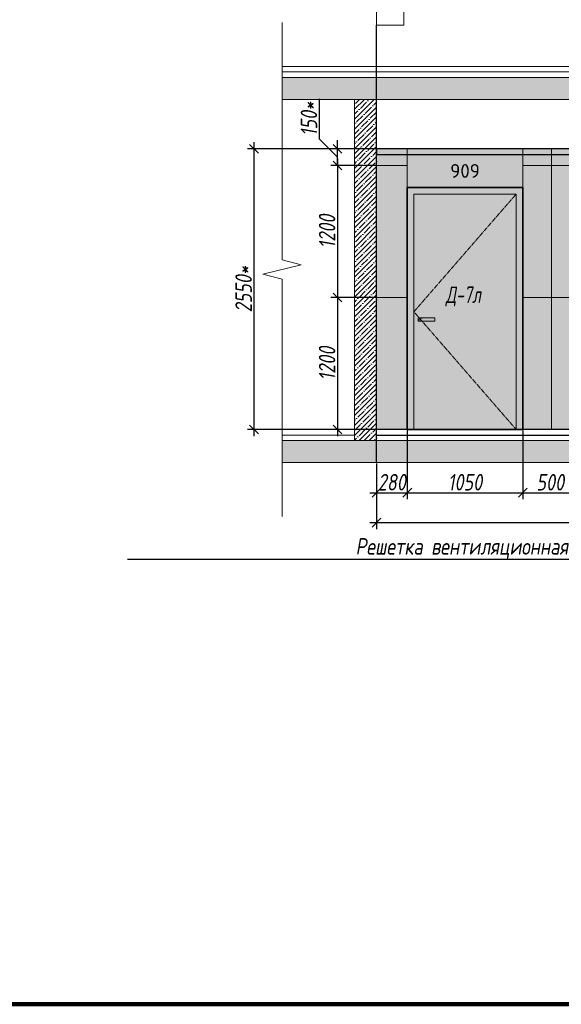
# Model space of a CAD drawing. Header units: millimetres. Extents: x -26897837 to 7466349, y -86687 to 22351.
# Tile 325 of 483: x 150163 to 155086, y -10017 to -1068. Entities that reach past the tile are written whole.
import ezdxf
from ezdxf import colors
from ezdxf.entities.mleader import LeaderData, LeaderLine
from ezdxf.math import Vec2, Vec3

# ---------------------------------------------------------------- set-up
doc = ezdxf.new("R2010")
doc.units = ezdxf.units.MM
doc.linetypes.add('( Hidden )', pattern=[0.375, 0.25, -0.125])
doc.linetypes.add('DASHDOT', pattern=[25.4, 12.7, -6.35, 0, -6.35])
doc.layers.get('Defpoints').update_dxf_attribs({"color": 31})
for name, color, linetype, lineweight in [('A-DETL-GENF', 7, 'Continuous', 5), ('dim_pot', 183, 'Continuous', 9), ('meb', 26, 'Continuous', 15), ('nadpisi_v_tablice', 7, 'Continuous', 9), ('Двери', 7, 'Continuous', 5), ('Отделка стен', 253, 'Continuous', 0)]:
    doc.layers.add(name, color=color, linetype=linetype, lineweight=lineweight)
doc.layers.add('dim_razv', color=7, linetype='DASHDOT', lineweight=9, true_color=0x285228)
doc.styles.add('fl_iso paper', font='isocpeur.ttf', dxfattribs={"width": 0.8, "oblique": 10})
doc.styles.add('GODT type AU', font='isocpeur.ttf')
doc.styles.add('In tre', font='isocpeur.ttf', dxfattribs={"width": 0.8, "oblique": 10})
doc.dimstyles.new('In tre 1_50', dxfattribs={"dimtxt": 150, "dimasz": 80, "dimexe": 60, "dimexo": 10, "dimgap": 20, "dimtad": 1, "dimdec": 0, "dimrnd": 5, "dimzin": 0, "dimdsep": 46, "dimtxsty": 'fl_iso paper', "dimblk": 'OBLIQUE', "dimcen": 0, "dimdle": 60, "dimadec": 0, "dimazin": 0, "dimtfac": 1, "dimtdec": 0, "dimtofl": 0, "dimtmove": 1, "dimatfit": 1, "dimfxl": 40, "dimtolj": 1, "dimtzin": 0, "dimarcsym": 1})

# ---------------------------------------------------------------- blocks, each defined once
blk = doc.blocks.new('*U38')
at = {"color": 0, "linetype": 'ByBlock', "lineweight": -2}
for p, q in [((0, 0), (-6, 0)), ((80.34, 0), (0, 0)), ((167.69, 0), (87.34, 0)), ((167.69, 0), (173.69, 0))]:
    blk.add_line(p, q, dxfattribs=at)
blk.add_lwpolyline([(87.34, 0), (85.59, -7), (82.09, 7), (80.34, 0)], dxfattribs=at)
blk = doc.blocks.new('_Oblique')
at = {"color": 0, "linetype": 'ByBlock', "lineweight": -2}
blk.add_line((-0.5, -0.5), (0.5, 0.5), dxfattribs=at)
blk = doc.blocks.new('*D39')
at = {"layer": 'Defpoints', "color": 0, "linetype": 'ByBlock', "transparency": 16777216}
for p in [(153406, -2392.9), (153051.9, -3592.9), (153406, -3592.9)]:
    blk.add_point(p, dxfattribs=at)
at = {"layer": 'dim_razv', "color": 0, "linetype": 'ByBlock', "lineweight": -2, "transparency": 16777216}
for p, q in [((153396, -2392.9), (152991.9, -2392.9)), ((153051.9, -2332.9), (153051.9, -3652.9)), ((153396, -3592.9), (152991.9, -3592.9))]:
    blk.add_line(p, q, dxfattribs=at)
at = {"layer": 'dim_razv', "color": 0, "linetype": 'ByBlock', "lineweight": -2, "transparency": 16777216, "xscale": 80, "yscale": 80, "zscale": 80}
for p, rotation in [((153051.9, -2392.9), 90), ((153051.9, -3592.9), 270)]:
    blk.add_blockref('_Oblique', p, dxfattribs=dict(at, rotation=rotation))
at = {"layer": 'dim_razv', "color": 0, "linetype": 'ByBlock', "transparency": 16777216, "insert": (152956.9, -2992.9), "char_height": 150, "attachment_point": 5, "rotation": 90, "style": 'fl_iso paper'}
blk.add_mtext('\\A1;1200', dxfattribs=at)
blk = doc.blocks.new('*D40')
at = {"layer": 'Defpoints', "color": 0, "linetype": 'ByBlock', "transparency": 16777216}
for p in [(153406, -3592.9), (153051.9, -4792.9), (153406, -4792.9)]:
    blk.add_point(p, dxfattribs=at)
at = {"layer": 'dim_razv', "color": 0, "linetype": 'ByBlock', "lineweight": -2, "transparency": 16777216}
for p, q in [((153051.9, -3532.9), (153051.9, -4852.9)), ((153396, -3592.9), (152991.9, -3592.9)), ((153396, -4792.9), (152991.9, -4792.9))]:
    blk.add_line(p, q, dxfattribs=at)
at = {"layer": 'dim_razv', "color": 0, "linetype": 'ByBlock', "lineweight": -2, "transparency": 16777216, "xscale": 80, "yscale": 80, "zscale": 80}
for p, rotation in [((153051.9, -3592.9), 90), ((153051.9, -4792.9), 270)]:
    blk.add_blockref('_Oblique', p, dxfattribs=dict(at, rotation=rotation))
at = {"layer": 'dim_razv', "color": 0, "linetype": 'ByBlock', "transparency": 16777216, "insert": (152956.9, -4192.9), "char_height": 150, "attachment_point": 5, "rotation": 90, "style": 'fl_iso paper'}
blk.add_mtext('\\A1;1200', dxfattribs=at)
blk = doc.blocks.new('*D121')
at = {"layer": 'Defpoints', "color": 0, "linetype": 'ByBlock', "transparency": 16777216}
for p in [(152293.1, -2242.9), (153406, -2242.9), (153194, -4792.9)]:
    blk.add_point(p, dxfattribs=at)
at = {"layer": 'dim_razv', "color": 0, "linetype": 'ByBlock', "lineweight": -2, "transparency": 16777216}
for p, q in [((152293.1, -4852.9), (152293.1, -2182.9)), ((153396, -2242.9), (152233.1, -2242.9)), ((153184, -4792.9), (152233.1, -4792.9))]:
    blk.add_line(p, q, dxfattribs=at)
at = {"layer": 'dim_razv', "color": 0, "linetype": 'ByBlock', "lineweight": -2, "transparency": 16777216, "xscale": 80, "yscale": 80, "zscale": 80}
for p, rotation in [((152293.1, -2242.9), 90), ((152293.1, -4792.9), 270)]:
    blk.add_blockref('_Oblique', p, dxfattribs=dict(at, rotation=rotation))
at = {"layer": 'dim_razv', "color": 0, "linetype": 'ByBlock', "transparency": 16777216, "insert": (152198.1, -3517.9), "char_height": 150, "attachment_point": 5, "rotation": 90, "style": 'fl_iso paper'}
blk.add_mtext('\\A1;2550*', dxfattribs=at)
blk = doc.blocks.new('*D122')
at = {"layer": 'Defpoints', "color": 0, "linetype": 'ByBlock', "transparency": 16777216}
for p in [(153406, -5092.9), (175256, -5092.9), (175256, -5639.1)]:
    blk.add_point(p, dxfattribs=at)
at = {"layer": 'dim_razv', "color": 0, "linetype": 'ByBlock', "lineweight": -2, "transparency": 16777216}
for p, q in [((153406, -5102.9), (153406, -5699.1)), ((175256, -5102.9), (175256, -5699.1)), ((153346, -5639.1), (175316, -5639.1))]:
    blk.add_line(p, q, dxfattribs=at)
at = {"layer": 'dim_razv', "color": 0, "linetype": 'ByBlock', "lineweight": -2, "transparency": 16777216, "xscale": 80, "yscale": 80, "zscale": 80, "rotation": 180}
blk.add_blockref('_Oblique', (153406, -5639.1), dxfattribs=at)
at = {"layer": 'dim_razv', "color": 0, "linetype": 'ByBlock', "lineweight": -2, "transparency": 16777216, "xscale": 80, "yscale": 80, "zscale": 80}
blk.add_blockref('_Oblique', (175256, -5639.1), dxfattribs=at)
at = {"layer": 'dim_razv', "color": 0, "linetype": 'ByBlock', "transparency": 16777216, "insert": (164331, -5544.1), "char_height": 150, "attachment_point": 5, "style": 'fl_iso paper'}
blk.add_mtext('\\A1;21850', dxfattribs=at)
blk = doc.blocks.new('*D164')
at = {"layer": 'Defpoints', "color": 0, "linetype": 'ByBlock', "transparency": 16777216}
for p in [(153686, -4792.9), (153406, -5092.9), (153686, -5367.1)]:
    blk.add_point(p, dxfattribs=at)
at = {"layer": 'dim_razv', "color": 0, "linetype": 'ByBlock', "lineweight": -2, "transparency": 16777216}
for p, q in [((153686, -4802.9), (153686, -5427.1)), ((153406, -5102.9), (153406, -5427.1)), ((153346, -5367.1), (153746, -5367.1))]:
    blk.add_line(p, q, dxfattribs=at)
at = {"layer": 'dim_razv', "color": 0, "linetype": 'ByBlock', "lineweight": -2, "transparency": 16777216, "xscale": 80, "yscale": 80, "zscale": 80, "rotation": 180}
blk.add_blockref('_Oblique', (153406, -5367.1), dxfattribs=at)
at = {"layer": 'dim_razv', "color": 0, "linetype": 'ByBlock', "lineweight": -2, "transparency": 16777216, "xscale": 80, "yscale": 80, "zscale": 80}
blk.add_blockref('_Oblique', (153686, -5367.1), dxfattribs=at)
at = {"layer": 'dim_razv', "color": 0, "linetype": 'ByBlock', "transparency": 16777216, "insert": (153546, -5272.1), "char_height": 150, "attachment_point": 5, "style": 'fl_iso paper'}
blk.add_mtext('\\A1;280', dxfattribs=at)
blk = doc.blocks.new('*D165')
at = {"layer": 'Defpoints', "color": 0, "linetype": 'ByBlock', "transparency": 16777216}
for p in [(153686, -4792.9), (154736, -4792.9), (154736, -5367.1)]:
    blk.add_point(p, dxfattribs=at)
at = {"layer": 'dim_razv', "color": 0, "linetype": 'ByBlock', "lineweight": -2, "transparency": 16777216}
for p, q in [((153686, -4802.9), (153686, -5427.1)), ((154736, -4802.9), (154736, -5427.1)), ((153626, -5367.1), (154796, -5367.1))]:
    blk.add_line(p, q, dxfattribs=at)
at = {"layer": 'dim_razv', "color": 0, "linetype": 'ByBlock', "lineweight": -2, "transparency": 16777216, "xscale": 80, "yscale": 80, "zscale": 80, "rotation": 180}
blk.add_blockref('_Oblique', (153686, -5367.1), dxfattribs=at)
at = {"layer": 'dim_razv', "color": 0, "linetype": 'ByBlock', "lineweight": -2, "transparency": 16777216, "xscale": 80, "yscale": 80, "zscale": 80}
blk.add_blockref('_Oblique', (154736, -5367.1), dxfattribs=at)
at = {"layer": 'dim_razv', "color": 0, "linetype": 'ByBlock', "transparency": 16777216, "insert": (154211, -5272.1), "char_height": 150, "attachment_point": 5, "style": 'fl_iso paper'}
blk.add_mtext('\\A1;1050', dxfattribs=at)
blk = doc.blocks.new('*D166')
at = {"layer": 'Defpoints', "color": 0, "linetype": 'ByBlock', "transparency": 16777216}
for p in [(154736, -4792.9), (155236, -4792.9), (155236, -5367.1)]:
    blk.add_point(p, dxfattribs=at)
at = {"layer": 'dim_razv', "color": 0, "linetype": 'ByBlock', "lineweight": -2, "transparency": 16777216}
for p, q in [((154736, -4802.9), (154736, -5427.1)), ((155236, -4802.9), (155236, -5427.1)), ((154676, -5367.1), (155296, -5367.1))]:
    blk.add_line(p, q, dxfattribs=at)
at = {"layer": 'dim_razv', "color": 0, "linetype": 'ByBlock', "lineweight": -2, "transparency": 16777216, "xscale": 80, "yscale": 80, "zscale": 80, "rotation": 180}
blk.add_blockref('_Oblique', (154736, -5367.1), dxfattribs=at)
at = {"layer": 'dim_razv', "color": 0, "linetype": 'ByBlock', "lineweight": -2, "transparency": 16777216, "xscale": 80, "yscale": 80, "zscale": 80}
blk.add_blockref('_Oblique', (155236, -5367.1), dxfattribs=at)
at = {"layer": 'dim_razv', "color": 0, "linetype": 'ByBlock', "transparency": 16777216, "insert": (154986, -5272.1), "char_height": 150, "attachment_point": 5, "style": 'fl_iso paper'}
blk.add_mtext('\\A1;500', dxfattribs=at)
blk = doc.blocks.new('*D222')
at = {"layer": 'Defpoints', "color": 0, "linetype": 'ByBlock', "transparency": 16777216}
for p in [(153051.9, -2242.9), (153406, -2242.9), (153396, -2392.9)]:
    blk.add_point(p, dxfattribs=at)
at = {"layer": 'dim_razv', "color": 0, "linetype": 'ByBlock', "lineweight": -2, "transparency": 16777216}
for p, q in [((152886.9, -2153.2), (152886.9, -1788.2)), ((153051.9, -2317.9), (152886.9, -2153.2)), ((153051.9, -2242.9), (153051.9, -2162.9)), ((153396, -2242.9), (152991.9, -2242.9)), ((153051.9, -2392.9), (153051.9, -2242.9)), ((153386, -2392.9), (152991.9, -2392.9)), ((153051.9, -2392.9), (153051.9, -2472.9))]:
    blk.add_line(p, q, dxfattribs=at)
at = {"layer": 'dim_razv', "color": 0, "linetype": 'ByBlock', "lineweight": -2, "transparency": 16777216, "xscale": 80, "yscale": 80, "zscale": 80}
for p, rotation in [((153051.9, -2242.9), 270), ((153051.9, -2392.9), 90)]:
    blk.add_blockref('_Oblique', p, dxfattribs=dict(at, rotation=rotation))
at = {"layer": 'dim_razv', "color": 0, "linetype": 'ByBlock', "transparency": 16777216, "insert": (152791.9, -1970.7), "char_height": 150, "attachment_point": 5, "rotation": 90, "style": 'fl_iso paper'}
blk.add_mtext('\\A1;150*', dxfattribs=at)

msp = doc.modelspace()

# ---------------------------------------------------------------- hatches: boundary and pattern name
at = {"layer": 'A-DETL-GENF'}
h = msp.add_hatch(dxfattribs=at)
h.set_pattern_fill('ANSI35', color=256, scale=20, style=0)
h.paths.add_polyline_path([(253226, -1792.9), (253226, -1592.9), (152547.4, -1592.9), (152547.4, -1792.9)])
h.paths.add_polyline_path([(260386, -4892.9), (260386, -5092.9), (310754.9, -5092.9), (310754.9, -4892.9)])
h.paths.add_polyline_path([(253226, -5092.9), (253226, -4892.9), (152547.4, -4892.9), (152547.4, -5092.9)])
h = msp.add_hatch(dxfattribs=at)
h.set_pattern_fill('ANSI35', color=256, scale=10, style=0)
h.paths.add_polyline_path([(153206, -1792.9), (153406, -1792.9), (153406, -4892.9), (153206, -4892.9)])
at = {"layer": 'dim_razv', "true_color": 0xeceae4, "transparency": 33554687}
h = msp.add_hatch(dxfattribs=at)
h.set_pattern_fill('AR-SAND', color=254, scale=3, angle=315)
h.set_pattern_definition([(352.5, (120932.77, 10341.21), (100.42605, 107.214405), [0, -115.824, 0, -129.54, 0, -123.825]), (322.5, (120932.77, 10341.21), (247.41986, 56.70328), [0, -62.484, 0, -104.394, 0, -40.005]), (282.5, (120866.5, 10407.49), (168.09969, -167.48995), [0, -38.1, 0, -137.16, 0, -179.07]), (272.5, (120866.5, 10407.49), (209.26523, -114.68433), [0, -19.05, 0, -89.916, 0, -102.87])])
h.paths.add_polyline_path([(153406, -2242.9), (153686, -2242.9), (153686, -4792.9), (153406, -4792.9)])
h.paths.add_polyline_path([(154736, -4792.9), (154736, -2242.9), (161596, -2242.9), (161596, -4792.9), (156686, -4792.9), (156686, -2592.9), (155236, -2592.9), (155236, -4792.9)])
h.paths.add_polyline_path([(156936, -4742.9), (157736, -4742.9), (157736, -4092.9), (156936, -4092.9)], flags=16)
h.paths.add_polyline_path([(163296, -4792.9), (163296, -2242.9), (191086, -2242.9), (191086, -4792.9), (170186, -4792.9), (170186, -2592.9), (168736, -2592.9), (168736, -4792.9), (165916, -4792.9), (165916, -2612.9), (163956, -2612.9), (163956, -4792.9)])
h.paths.add_polyline_path([(170586, -4742.9), (171386, -4742.9), (171386, -4092.9), (170586, -4092.9)], flags=16)
h.paths.add_polyline_path([(192596, -4792.9), (192596, -2592.9), (191086, -2592.9), (191086, -2242.9), (193191, -2242.9), (193191, -4792.9)])
h.paths.add_polyline_path([(194891, -4792.9), (194891, -2242.9), (206566, -2242.9), (206566, -4792.9), (206166, -4792.9), (206166, -2592.9), (204716, -2592.9), (204716, -4792.9), (197446, -4792.9), (197446, -2612.9), (195486, -2612.9), (195486, -4792.9)])
h.paths.add_polyline_path([(203611, -4742.9), (204411, -4742.9), (204411, -4092.9), (203611, -4092.9)], flags=16)
h.paths.add_polyline_path([(207616, -2242.9), (209226, -2242.9), (209226, -4792.9), (207616, -4792.9)])
h.paths.add_polyline_path([(210276, -2242.9), (210436, -2242.9), (210436, -4792.9), (210276, -4792.9)])
h.paths.add_polyline_path([(211486, -2242.9), (215566, -2242.9), (215566, -4792.9), (211486, -4792.9)])
h.paths.add_polyline_path([(216616, -2242.9), (228476, -2242.9), (228476, -4792.9), (216616, -4792.9)])
h.paths.add_polyline_path([(218226, -3362.9), (218976, -3362.9), (218976, -4712.9), (218226, -4712.9)], flags=16)
h.paths.add_polyline_path([(229526, -2242.9), (235726, -2242.9), (235726, -4792.9), (229526, -4792.9)])
h.paths.add_polyline_path([(231061, -3362.9), (231811, -3362.9), (231811, -4712.9), (231061, -4712.9)], flags=16)
h.paths.add_polyline_path([(236776, -4792.9), (245836, -4792.9), (245836, -2242.9), (236776, -2242.9)])
h.paths.add_polyline_path([(246886, -2242.9), (248546, -2242.9), (248546, -4792.9), (246886, -4792.9)])
h.paths.add_polyline_path([(249596, -4792.9), (249596, -2242.9), (252956, -2242.9), (252956, -2292.9), (253226, -2292.9), (253226, -1293.9), (260386, -1293.9), (260386, -2292.9), (260656, -2292.9), (260656, -2242.9), (261746, -2242.9), (261746, -4792.9)])
h.paths.add_polyline_path([(251521, -3362.9), (252271, -3362.9), (252271, -4712.9), (251521, -4712.9)], flags=16)
h.paths.add_polyline_path([(262796, -2242.9), (265136, -2242.9), (265136, -4792.9), (262796, -4792.9)])
h.paths.add_polyline_path([(266186, -2242.9), (270836, -2242.9), (270836, -4792.9), (266186, -4792.9)])
h.paths.add_polyline_path([(267181.5, -3362.9), (267931.5, -3362.9), (267931.5, -4712.9), (267181.5, -4712.9)], flags=16)
h.paths.add_polyline_path([(271886, -2242.9), (275986, -2242.9), (275986, -4792.9), (271886, -4792.9)])
h.paths.add_polyline_path([(277036, -2242.9), (285161, -2242.9), (285161, -4792.9), (277036, -4792.9)])
h.paths.add_polyline_path([(282406.3, -3362.9), (283156.3, -3362.9), (283156.3, -4712.9), (282406.3, -4712.9)], flags=16)
h.paths.add_polyline_path([(286211, -2242.9), (292786, -2242.9), (292786, -4792.9), (286211, -4792.9)])
h.paths.add_polyline_path([(290581.3, -3362.9), (291331.3, -3362.9), (291331.3, -4712.9), (290581.3, -4712.9)], flags=16)
h.paths.add_polyline_path([(293836, -2242.9), (296236, -2242.9), (296236, -4792.9), (293836, -4792.9)])
h.paths.add_polyline_path([(297286, -2242.9), (304516, -2242.9), (304516, -4792.9), (297286, -4792.9)])
h.paths.add_polyline_path([(305566, -2242.9), (306096, -2242.9), (306096, -4792.9), (305566, -4792.9)])
h.paths.add_polyline_path([(307146, -2242.9), (310246, -2242.9), (310246, -4792.9), (307146, -4792.9)])
at = {"layer": 'dim_razv', "true_color": 0xcccccc}
h = msp.add_hatch(dxfattribs=at)
h.set_pattern_fill('AR-SAND', color=254, scale=3, angle=315)
h.set_pattern_definition([(352.5, (33058.94, -15931.53), (100.42605, 107.2144), [0, -115.824, 0, -129.54, 0, -123.825]), (322.5, (33058.94, -15931.53), (247.41986, 56.70328), [0, -62.484, 0, -104.394, 0, -40.005]), (282.5, (32992.67, -15865.26), (168.0997, -167.48995), [0, -38.1, 0, -137.16, 0, -179.07]), (272.5, (32992.67, -15865.26), (209.26523, -114.68433), [0, -19.05, 0, -89.916, 0, -102.87])])
h.paths.add_polyline_path([(153936, -3777.9), (153786, -3777.9), (153786, -3807.9), (153936, -3807.9)])
at = {"layer": 'meb', "lineweight": 9, "true_color": 0x000000, "transparency": 33554687}
h = msp.add_hatch(dxfattribs=at)
h.set_pattern_fill('WOOD6', color=18, scale=500, angle=70, pattern_type=2)
h.set_pattern_definition([(65.6014, (157.9, 377.846), (171.008879, 469.846507), [32.596, -6486.6055]), (74.3987, (195.486, 364.165), (1582.275289, 5809.165425), [32.596, -6486.6065]), (66.9874, (-16.377, 425.314), (171.0084906, 469.846981), [47.5655, -9465.5815]), (73.0127, (-44.568, 435.575), (2608.34782, 8628.2388574), [47.5655, -9465.5825]), (65.4262, (103.002, 365.901), (2692.964117, 5936.9969055), [62.6995, -12477.2345]), (74.5739, (229.86, 319.729), (1582.2764426, 5809.1649888), [62.6995, -12477.2365]), (68.1525, (15.649, 381.733), (171.0092826, 469.8465317), [77.5405, -15430.521]), (71.8476, (-97.11, 422.776), (4660.4585783, 14266.3986336), [77.5405, -15430.522]), (63.4182, (55.162, 380.653), (2008.926161, 4057.6106541), [65.4315, -13020.817]), (74.5739, (281.544, 300.918), (1582.2764426, 5809.1649888), [62.6995, -12477.2365]), (71.8476, (-137.046, 437.311), (4660.4585783, 14266.3986336), [77.5405, -15430.522]), (70, (168.25, 4.3), (-469.8463, 171.01), [70, -430]), (70, (116.57, 23.1), (-469.8463, 171.01), [70, -430]), (70, (-0.9, 65.84), (-469.8463, 171.01), [70, -430]), (69.209, (-74.6576, 92.6878), (12954.03862925, 34127.60422081), [72.507, -72434.4025]), (69.5225, (-112.088, 106.3113), (171.01042241, 469.84603378), [100.0035, -59902.08]), (82.609, (-153.003, 121.203), (4409.75308902, 34044.93653618), [48.674, -38890.441]), (61.4686, (-137.147, 115.432), (1666.9538994, 3117.900554), [50.5595, -10061.3315]), (70.4775, (-176.3, 129.6826), (19880.30710864, 56082.73736222), [100.0035, -59902.08]), (70.7899, (-213.732, 143.3066), (11839.88184324, 34001.03541368), [72.507, -36430.962]), (70.7899, (-253.6686, 157.8425), (11839.88184324, 34001.03541368), [72.507, -36430.962]), (76.0724, (23.051, 131.617), (3378.7563056, 13668.722228), [118.163, -23514.439]), (63.9277, (140.512, 88.865), (4188.85944166, 8585.06869065), [118.163, -23514.4345]), (76.0724, (-48.921, 160.473), (3378.7563056, 13668.722228), [118.163, -23514.439]), (63.9277, (-189.874, 211.766), (4188.85944166, 8585.06869065), [118.163, -23514.4345]), (85.9453, (102.3, 166.62), (43.186263, 1580.547963), [36.4005, -3603.6525]), (80.954, (67.263, 128.828), (385.2068691, 2520.240605), [78.9385, -15708.7115]), (59.0461, (104.85, 115.147), (6795.4575344, 11360.9666392), [78.9385, -15708.706]), (80.954, (-77.103, 199.996), (385.2068691, 2520.240605), [78.9385, -15708.7115]), (59.0461, (-142.881, 223.937), (6795.4575344, 11360.9666392), [78.9385, -15708.706]), (74.7636, (-22.656, 137.61), (1411.268487, 5339.318), [120.416, -5900.381]), (63.9277, (192.195, 70.054), (4188.85944166, 8585.06869065), [118.163, -23514.4345]), (63.9277, (-229.811, 226.302), (4188.85944166, 8585.06869065), [118.163, -23514.4345]), (46.8016, (-125.8, 212.4), (1794.733447, 2007.214747), [38.079, -3769.802]), (63.9911, (-146.742, 169.473), (2179.9383233, 4527.455938), [47.7625, -9504.722]), (73.3664, (43.606, 49.643), (2266.322845, 7688.5481597), [82.6425, -8432.05]), (66.6337, (72.073, 39.282), (171.00869, 469.8466143), [82.6425, -8432.049]), (71.5911, (-41.611, 80.66), (5515.5177835, 16615.6266733), [60.023, -17946.92]), (70, (51.5, 246.3), (-469.8463, 171.01), [62.5, -437.5]), (70, (192.45, 195), (-469.8463, 171.01), [62.5, -437.5]), (51.5652, (134.8, 285.16), (171.00867, 469.84671), [31.623, -1549.5145]), (63.2903, (115.57, 246.928), (2008.926495, 4057.6104033), [42.793, -8515.826]), (76.3401, (104.876, 202.93), (898.24016, 3929.77849), [45.277, -4482.415]), (80.6196, (149.313, 237.307), (385.2061187, 2520.240567), [40.697, -8098.712]), (92.6198, (155.946, 277.46), (-212.463999, 3801.952825), [32.5, -6467.497]), (70, (79.67, 206.8), (-469.8463, 171.01), [95, -405]), (70, (145.45, 182.84), (-469.8463, 171.01), [95, -405]), (73.3664, (-64.692, 277.952), (2266.322845, 7688.5481597), [85.147, -8429.5455]), (66.6337, (-102.28, 291.633), (171.00869, 469.8466143), [85.147, -8429.545]), (70, (244.13, 176.2), (-469.8463, 171.01), [62.5, -437.5]), (51.5652, (102.3, 166.62), (171.00867, 469.84671), [55.34, -1525.7975]), (65.2365, (136.703, 209.97), (171.009178, 469.846743), [30.104, -5990.692]), (77.4314, (-112.998, 159.851), (1625.459454, 7389.714305), [57.987, -11539.4265]), (88.4349, (-100.38, 216.45), (-127.82536, 1110.70212), [23.717, -1557.4215]), (63.66, (72.87, 305.04), (171.008346, 469.847107), [67.9155, -4459.7755]), (76.3401, (213.82, 253.734), (898.24016, 3929.77849), [67.9155, -4459.7765]), (71.273, (-20.479, 275.162), (7054.6075495, 20844.2438088), [112.528, -22393.0265]), (68.7271, (-137.948, 317.913), (171.0088508, 469.8466633), [112.528, -22393.0255]), (61.0275, (112.166, 296.055), (3162.809465, 5765.986942), [48.0885, -9569.6]), (70, (9, 253.8), (-469.8463, 171.01), [135, -365]), (76.3401, (265.505, 234.923), (898.24016, 3929.77849), [67.9155, -4459.7765]), (68.7271, (-177.885, 332.448), (171.0088508, 469.8466633), [112.528, -22393.0255]), (60.5378, (135.46, 338.125), (171.009083, 469.84671), [45.6205, -2995.7595]), (70, (-40.3, 359.54), (-469.8463, 171.01), [70, -430]), (70, (-68.5, 369.8), (-469.8463, 171.01), [70, -430]), (79.211, (177.944, 272.114), (556.2152697, 2990.0877084), [93.7085, -18647.955]), (76.4916, (-96.1742, 571.4274), (14455.54399161, 60185.545455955), [57.862, -83980.958]), (76.4916, (-56.2372, 556.8916), (14455.54399161, 60185.545455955), [57.862, -83980.958]), (80.0418, (-19.3393, 519.5083), (8425.60322164, 48013.86418706), [81.2445, -57297.7555]), (62.093, (2.218, 469.095), (6838.6377563, 12941.5171704), [121.152, -18051.623]), (63.5515, (70.5792, 510.7246), (13892.44688303, 27933.073674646), [57.866, -89005.62]), (67.1373, (100.471, 475.9), (171.0122466, 469.845349), [50.0625, -9962.4325]), (71.7899, (145.107, 459.655), (4831.4685046, 14736.2447852), [80.039, -15927.7715]), (70, (201.07, 481.85), (-469.8463, 171.01), [40, -460]), (70, (229.26, 471.6), (-469.8463, 171.01), [40, -460]), (68.2101, (257.87, 418.612), (171.0098556, 469.8463527), [80.039, -15927.7715]), (68.2101, (309.553, 399.801), (171.0098556, 469.8463527), [80.039, -15927.7715]), (66.4238, (129.077, 422.922), (171.009185, 469.8468474), [40.078, -7975.5305]), (73.5763, (246.538, 380.17), (2095.3090965, 7218.702968), [40.078, -7975.5315]), (66.4238, (44.504, 453.704), (171.009185, 469.8468474), [40.078, -7975.5305]), (73.5763, (-72.956, 496.453), (2095.3090965, 7218.702968), [40.078, -7975.5315]), (66.4238, (171.363, 407.53), (171.009185, 469.8468474), [40.078, -7975.5305]), (73.5763, (204.252, 395.56), (2095.3090965, 7218.702968), [40.078, -7975.5315]), (66.4238, (84.44, 439.168), (171.009185, 469.8468474), [40.078, -7975.5305]), (73.5763, (298.22, 361.36), (2095.3090965, 7218.702968), [40.078, -7975.5315]), (73.5763, (-112.893, 510.99), (2095.3090965, 7218.702968), [40.078, -7975.5315]), (73.5763, (-30.67, 481.065), (2095.3090965, 7218.702968), [40.078, -7975.5315]), (63.66, (60.535, 490.437), (171.008346, 469.847107), [22.6385, -4505.0525]), (76.3401, (-61.63, 534.9), (898.24016, 3929.77849), [22.6385, -4505.0535]), (76.3401, (-101.565, 549.435), (898.24016, 3929.77849), [22.6385, -4505.0535]), (70.2731, (187.4, 444.26), (-469.8466, 171.0099), [40.0005, -460.005]), (70, (215.6, 434), (-469.8463, 171.01), [40, -460]), (51.5652, (19.12, 566.7), (171.00867, 469.84671), [23.717, -1557.4205]), (92.6198, (19.12, 566.7), (-212.463999, 3801.952825), [24.375, -6475.622]), (71.5911, (119.922, 522.03), (5515.5177835, 16615.6266733), [30.012, -17976.931])])
h.paths.add_polyline_path([(153686, -2592.9), (154736, -2592.9), (154736, -2242.9), (153686, -2242.9)])
h.paths.add_polyline_path([(153686, -2592.9), (154736, -2592.9), (154736, -4792.9), (153686, -4792.9)])

# ---------------------------------------------------------------- linework, layer by layer
at = {"lineweight": 30}
for points in [[(153406, -5092.9), (153406, -1119.3)], [(252956, -2242.9), (153406, -2242.9), (153406, -2292.9), (252956, -2292.9)], [(253226, -4792.9), (153406, -4792.9)], [(153406, -4842.9), (253226, -4842.9)]]:
    msp.add_lwpolyline(points, dxfattribs=at)
at = {"lineweight": 13}
for points in [[(253226, -1492.9), (152547.4, -1492.9), (152547.4, -1542.9), (253226, -1542.9)], [(253226, -1592.9), (152547.4, -1592.9), (152547.4, -1542.9), (253226, -1542.9)], [(253226, -1592.9), (152547.4, -1592.9), (152547.4, -1792.9), (253226, -1792.9)], [(153206, -4792.9), (152547.4, -4792.9), (152547.4, -4842.9), (153206, -4842.9)], [(253226, -4892.9), (152547.4, -4892.9), (152547.4, -4842.9), (153206, -4842.9)], [(253226, -4892.9), (152547.4, -4892.9), (152547.4, -5092.9), (253226, -5092.9)], [(153406, -4842.9), (253226, -4842.9)]]:
    msp.add_lwpolyline(points, dxfattribs=at)
for points in [[(153406, -4892.9), (153206, -4892.9), (153206, -1792.9), (153406, -1792.9)], [(153206, -1792.9), (153406, -1792.9), (153406, -4892.9), (153206, -4892.9)], [(153686, -2592.9), (154736, -2592.9), (154736, -2242.9), (153686, -2242.9)], [(153746, -2652.9), (154676, -2652.9), (154676, -4792.9), (153746, -4792.9)], [(153936, -3777.9), (153786, -3777.9), (153786, -3807.9), (153936, -3807.9)]]:
    msp.add_lwpolyline(points, close=True, dxfattribs=at)
at = {"lineweight": 0}
for points in [[(153406, -2242.9), (153686, -2242.9), (153686, -4792.9), (153406, -4792.9)], [(154736, -4792.9), (154736, -2242.9), (161596, -2242.9), (161596, -4792.9), (156686, -4792.9), (156686, -2592.9), (155236, -2592.9), (155236, -4792.9)]]:
    msp.add_lwpolyline(points, close=True, dxfattribs=at)
at = {"lineweight": 35}
msp.add_lwpolyline([(153686, -2592.9), (154736, -2592.9), (154736, -4792.9), (153686, -4792.9)], close=True, dxfattribs=at)
at = {"linetype": '( Hidden )', "lineweight": 13, "ltscale": 10}
msp.add_lwpolyline([(154676, -2652.9), (153746, -3722.9), (154676, -4792.9)], dxfattribs=at)
at = {"layer": 'Defpoints', "color": 1, "lineweight": 100}
msp.add_lwpolyline([(145825.4, -10016.5), (315237.4, -10016.5), (315237.4, 17359), (145825.4, 17359)], close=True, dxfattribs=at)
at = {"layer": 'dim_pot', "color": 10, "lineweight": 0}
msp.add_lwpolyline([(153406, -819.3), (153656, -819.3), (153656, -1119.3), (153406, -1119.3)], close=True, dxfattribs=at)
at = {"layer": 'Отделка стен', "transparency": 33554687}
for points in [[(153406, -2242.9), (153406, -2392.9), (153686, -2392.9), (153686, -2242.9)], [(154736, -2242.9), (154736, -2392.9), (154996, -2392.9), (154996, -2242.9)], [(154996, -2242.9), (154996, -2392.9), (155596, -2392.9), (155596, -2242.9)], [(153406, -2392.9), (153406, -3592.9), (153686, -3592.9), (153686, -2392.9)], [(154736, -2392.9), (154736, -3592.9), (154996, -3592.9), (154996, -2392.9)], [(153406, -3592.9), (153406, -4792.9), (153686, -4792.9), (153686, -3592.9)], [(154736, -3592.9), (154736, -4792.9), (154996, -4792.9), (154996, -3592.9)]]:
    msp.add_lwpolyline(points, close=True, dxfattribs=at)
for points in [[(155596, -2592.9), (155596, -2392.9), (154996, -2392.9), (154996, -3592.9), (155236, -3592.9)], [(155236, -3592.9), (154996, -3592.9), (154996, -4792.9), (155236, -4792.9)]]:
    msp.add_lwpolyline(points, dxfattribs=at)

# ---------------------------------------------------------------- block references
at = {"lineweight": 13, "xscale": 25, "yscale": 25, "zscale": 25, "rotation": 270}
msp.add_blockref('*U38', (152547.4, -1242.6), dxfattribs=at)

# ---------------------------------------------------------------- texts
at = {"layer": 'dim_razv', "color": 254, "true_color": 0xcccccc, "insert": (154211, -2442.9), "char_height": 125, "attachment_point": 5, "style": 'GODT type AU'}
msp.add_mtext_dynamic_manual_height_columns('909', width=166.384, gutter_width=12.5, heights=[0], dxfattribs=at)
at = {"layer": 'nadpisi_v_tablice', "lineweight": 18, "attachment_point": 1, "style": 'fl_iso paper'}
for s, insert, char_height, width in [('\\pi1232.9;Условные обозначения систем ОВиК', (110923.7, -1449.4), 400, 9720.362), ('\\pi1853.2;Обозначение \\P\\pi1685.2;и изображение', (108648.8, -2794.1), 300, 5595.365)]:
    msp.add_mtext(s, dxfattribs=dict(at, insert=insert, char_height=char_height, width=width))
at = {"layer": 'Двери', "lineweight": 0, "insert": (154195.1, -3583.5), "char_height": 150, "attachment_point": 5, "style": 'fl_iso paper'}
msp.add_mtext_dynamic_manual_height_columns('{\\W0.7;Д-7л}', width=190.261, gutter_width=1350, heights=[0], dxfattribs=at)

# ---------------------------------------------------------------- dimensions: what is measured, and where the dimension line sits
at = {"layer": 'dim_razv', "linetype": 'ByBlock'}
dim = msp.add_linear_dim(base=(153051.9, -2242.9), p1=(153396, -2392.9), p2=(153406, -2242.9), angle=90, text='<>*', dimstyle='In tre 1_50', dxfattribs=at)
dim.commit()
dim.dimension.update_dxf_attribs({"geometry": '*D222', "text_midpoint": (152886.9, -2133.2), "dimtype": 160})
dim = msp.add_linear_dim(base=(152293.1, -2242.9), p1=(153194, -4792.9), p2=(153406, -2242.9), angle=90, text='<>*', dimstyle='In tre 1_50', dxfattribs=at)
dim.commit()
dim.dimension.update_dxf_attribs({"geometry": '*D121', "text_midpoint": (152198.1, -3517.9)})
for base, p1, p2, picture, middle in [((153051.9, -3592.9), (153406, -2392.9), (153406, -3592.9), '*D39', (152956.9, -2992.9)), ((153051.9, -4792.9), (153406, -3592.9), (153406, -4792.9), '*D40', (152956.9, -4192.9))]:
    dim = msp.add_linear_dim(base=base, p1=p1, p2=p2, angle=90, dimstyle='In tre 1_50', dxfattribs=at)
    dim.commit()
    dim.dimension.update_dxf_attribs({"geometry": picture, "text_midpoint": middle})
dim = msp.add_linear_dim(base=(153686, -5367.1), p1=(153406, -5092.9), p2=(153686, -4792.9), dimstyle='In tre 1_50', dxfattribs=at)
dim.commit()
dim.dimension.update_dxf_attribs({"geometry": '*D164', "text_midpoint": (153546, -5367.1), "dimtype": 160})
for base, p1, p2, picture, middle in [((154736, -5367.1), (153686, -4792.9), (154736, -4792.9), '*D165', (154211, -5272.1)), ((155236, -5367.1), (154736, -4792.9), (155236, -4792.9), '*D166', (154986, -5272.1)), ((175256, -5639.1), (153406, -5092.9), (175256, -5092.9), '*D122', (164331, -5544.1))]:
    dim = msp.add_linear_dim(base=base, p1=p1, p2=p2, dimstyle='In tre 1_50', dxfattribs=at)
    dim.commit()
    dim.dimension.update_dxf_attribs({"geometry": picture, "text_midpoint": middle})

# ---------------------------------------------------------------- leaders
at = {"layer": 'dim_razv', "color": 0, "linetype": 'ByBlock'}
ml = msp.add_multileader_mtext('Standard', dxfattribs=at)
ml.set_content('Решетка вентиляционная декоративная 700х550 в цвет стен', style='In tre')
ml.set_leader_properties()
ml.build(insert=Vec2(0, 0))
ml.multileader.update_dxf_attribs({"text_left_attachment_type": 6, "text_right_attachment_type": 6, "dogleg_length": 1, "arrow_head_size": 0, "scale": 50})
ctx = ml.context
ctx.base_point, ctx.scale, ctx.char_height, ctx.arrow_head_size, ctx.landing_gap_size, ctx.plane_origin = Vec3(153211.1, -5975.2), 50, 150, 0, 4.5, Vec3(162642.7, -7769.7)
ctx.left_attachment, ctx.right_attachment = 6, 6
notes = []
notes.append((ctx, [(0, (1, 1, 0), (156106.4, -5975.2), (-1, 0), 50, [(1, [(157181, -4692.9)], 0, [])])]))
ctx.mtext.insert, ctx.mtext.width, ctx.mtext.defined_height, ctx.mtext.flow_direction = Vec3(153215.6, -5780.2), 2949.976, 696.6, 5
for ctx, leaders in notes:
    for number, flags, end, landing, length, lines in leaders:
        leader = LeaderData()
        leader.index, (leader.has_last_leader_line, leader.has_dogleg_vector, leader.attachment_direction) = number, flags
        leader.last_leader_point, leader.dogleg_vector, leader.dogleg_length = Vec3(end), Vec3(landing), length
        for number, points, colour, breaks in lines:
            line = LeaderLine()
            line.index, line.vertices, line.color, line.breaks = number, Vec3.list(points), colors.encode_raw_color(colour), breaks
            leader.lines.append(line)
        ctx.leaders.append(leader)

doc.saveas('drawing.dxf')
